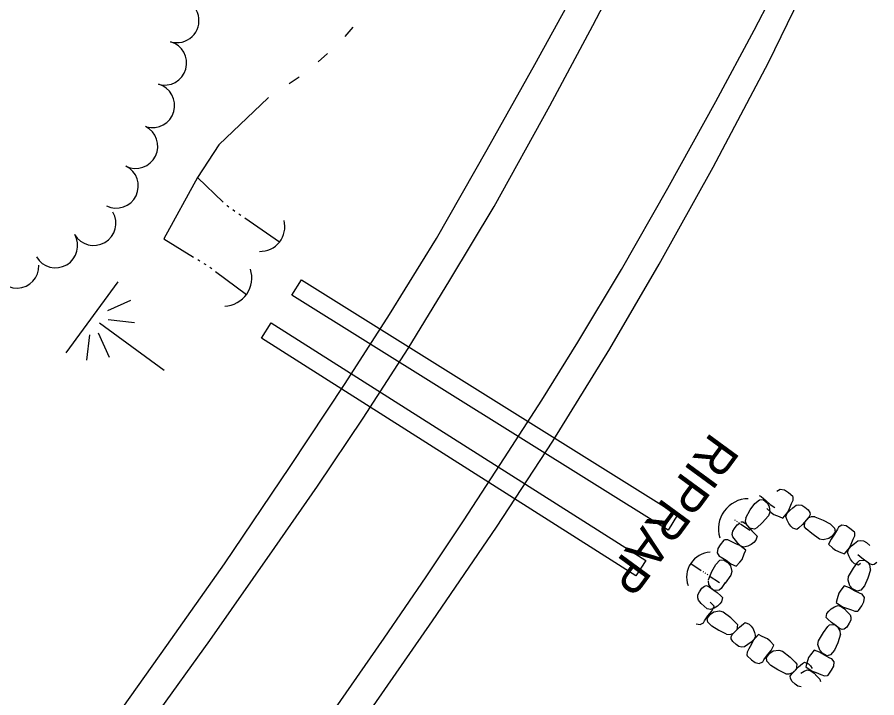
# Model space of a CAD drawing. Extents: x 589250 to 1188077, y 162953 to 363065.
# Drawn here: x 594541.9 to 594683.7, y 182951 to 183063.4 of the extents above; entities that cross this region are included whole.
import ezdxf

# ---------------------------------------------------------------- set-up
doc = ezdxf.new("R2010")
doc.units = 0
for name, color, linetype in [('E_DRN', 7, 'Continuous'), ('E_DRN_Pipe', 7, 'Continuous'), ('E_DRN_RipRap', 7, 'Continuous'), ('E_DRN_RipRap_Text', 7, 'Continuous'), ('E_LAND_TreeLine_P', 7, 'Continuous'), ('E_RDWY', 7, 'Continuous'), ('E_RDWY_Gravel', 7, 'Continuous'), ('E_WTR_FlowLine', 7, 'Continuous'), ('E_WTR_Wetland', 7, 'Continuous')]:
    doc.layers.add(name, color=color, linetype=linetype)

# ---------------------------------------------------------------- blocks, each defined once
blk = doc.blocks.new('POINT_DISPLAY')
blk.add_line((0, 0), (0, 0))

msp = doc.modelspace()

# ---------------------------------------------------------------- linework, layer by layer
at = {"layer": 'E_DRN'}
for centre, radius, start, end in [((594581.98, 183028.79), 4.08, 268.2429, 14.5031), ((594575.97, 183020.32), 4.63, 272.0515, 18.3117), ((594662.55, 182978.91), 4.99, 90.6702, 196.9304), ((594656.44, 182970.94), 4.13, 93.2636, 199.5238)]:
    msp.add_arc(centre, radius, start, end, dxfattribs=at)
at = {"layer": 'E_DRN_Pipe'}
for points in [[(594587.21, 183017.46), (594588.8, 183020), (594650.84, 182981.23), (594649.25, 182978.69), (594587.21, 183017.46)], [(594582.18, 183010.39), (594583.79, 183012.92), (594645.57, 182973.69), (594643.96, 182971.16), (594582.18, 183010.39)]]:
    msp.add_lwpolyline(points, dxfattribs=at)
at = {"layer": 'E_DRN_RipRap'}
for p, q in [((594664.28, 182984.44), (594664.59, 182984.24)), ((594667.77, 182985.41), (594667.22, 182985.09)), ((594668.46, 182985.29), (594667.77, 182985.41)), ((594669.1, 182984.88), (594668.46, 182985.29)), ((594669.83, 182984.27), (594669.1, 182984.88)), ((594662.8, 182982.06), (594663.58, 182983.13)), ((594663.58, 182983.13), (594664.34, 182983.74)), ((594664.34, 182983.74), (594664.95, 182983.77)), ((594664.59, 182984.24), (594665.36, 182983.62)), ((594664.95, 182983.77), (594665.61, 182983.2)), ((594665.36, 182983.62), (594666.07, 182982.95)), ((594665.61, 182983.2), (594665.95, 182982.62)), ((594669.27, 182982.3), (594669.63, 182983.09)), ((594669.63, 182983.09), (594669.9, 182983.66)), ((594669.91, 182984.14), (594669.83, 182984.27)), ((594669.9, 182983.66), (594669.91, 182984.14)), ((594662.07, 182980.76), (594662.8, 182982.06)), ((594665.56, 182982.27), (594666.25, 182981.63)), ((594666.04, 182981.66), (594665.82, 182981.07)), ((594665.95, 182982.62), (594666.04, 182981.66)), ((594666.07, 182982.95), (594666.87, 182982.44)), ((594666.25, 182981.63), (594666.68, 182981.29)), ((594668.2, 182980.68), (594668.99, 182981.67)), ((594668.89, 182981.49), (594669.35, 182981.98)), ((594668.99, 182981.67), (594669.27, 182982.3)), ((594669.35, 182981.98), (594669.86, 182982.38)), ((594669.86, 182982.38), (594670.41, 182982.82)), ((594670.41, 182982.82), (594670.79, 182982.9)), ((594670.79, 182982.9), (594671.33, 182982.83)), ((594671.33, 182982.83), (594671.79, 182982.53)), ((594671.79, 182982.53), (594672.37, 182982.07)), ((594672.36, 182982.08), (594672.66, 182981.64)), ((594672.66, 182981.64), (594672.71, 182981.31)), ((594662.07, 182980.76), (594662, 182980.19)), ((594662, 182980.19), (594662.18, 182979.6)), ((594665.82, 182981.07), (594664.75, 182979.91)), ((594666.68, 182981.29), (594667.6, 182980.94)), ((594667.6, 182980.94), (594668.2, 182980.68)), ((594668.7, 182980.96), (594668.89, 182981.49)), ((594668.75, 182980.79), (594668.7, 182980.96)), ((594668.88, 182980.34), (594668.75, 182980.79)), ((594669.16, 182979.79), (594668.88, 182980.34)), ((594672.48, 182980.86), (594671.42, 182979.66)), ((594672.32, 182980.68), (594671.8, 182980.1)), ((594672.88, 182980.93), (594672.32, 182980.68)), ((594672.71, 182981.31), (594672.48, 182980.86)), ((594673.46, 182980.93), (594672.88, 182980.93)), ((594673.46, 182980.93), (594674.83, 182980.38)), ((594674.83, 182980.38), (594676, 182979.73)), ((594659.92, 182978.53), (594660.22, 182978.99)), ((594660.22, 182978.99), (594660.67, 182979.57)), ((594660.67, 182979.57), (594661.12, 182979.86)), ((594661.27, 182980.06), (594661.61, 182980.07)), ((594661.61, 182980.07), (594662.02, 182979.79)), ((594662.02, 182979.79), (594663.08, 182978.58)), ((594662.18, 182979.6), (594662.69, 182979.02)), ((594663.53, 182978.87), (594662.69, 182979.02)), ((594663.87, 182979.1), (594663.53, 182978.87)), ((594664.75, 182979.91), (594663.87, 182979.1)), ((594669.49, 182979.36), (594669.16, 182979.79)), ((594669.85, 182979.03), (594669.49, 182979.36)), ((594670.51, 182978.82), (594669.85, 182979.03)), ((594670.81, 182979.07), (594670.51, 182978.82)), ((594671.42, 182979.66), (594670.81, 182979.07)), ((594671.76, 182979.25), (594671.8, 182980.1)), ((594672.03, 182978.94), (594671.76, 182979.25)), ((594672.95, 182978.17), (594672.03, 182978.94)), ((594676, 182979.73), (594676.7, 182979.06)), ((594676.7, 182979.06), (594676.8, 182978.46)), ((594677.22, 182978.88), (594676.7, 182978.03)), ((594677.39, 182979.21), (594677.22, 182978.88)), ((594677.93, 182979.53), (594677.39, 182979.21)), ((594678.62, 182979.4), (594677.93, 182979.53)), ((594679.26, 182979), (594678.62, 182979.4)), ((594680, 182978.39), (594679.26, 182979)), ((594659.85, 182977.99), (594659.92, 182978.53)), ((594659.93, 182977.61), (594659.85, 182977.99)), ((594660.36, 182977.06), (594659.93, 182977.61)), ((594663.09, 182978.62), (594663.67, 182978.01)), ((594663.67, 182978.01), (594663.93, 182977.71)), ((594663.93, 182977.71), (594663.72, 182977.05)), ((594674.23, 182977.25), (594672.95, 182978.17)), ((594675.78, 182977.32), (594674.84, 182977.11)), ((594676.32, 182977.73), (594675.78, 182977.32)), ((594676.7, 182978.03), (594676.13, 182977.24)), ((594676.8, 182978.46), (594676.32, 182977.73)), ((594679.8, 182977.21), (594680.07, 182977.78)), ((594680.07, 182978.26), (594680, 182978.39)), ((594680.07, 182977.78), (594680.07, 182978.26)), ((594657.87, 182976.3), (594657.46, 182975.66)), ((594658.47, 182977.04), (594657.87, 182976.3)), ((594658.61, 182977.11), (594658.47, 182977.04)), ((594659.09, 182977.1), (594658.61, 182977.11)), ((594659.66, 182976.84), (594659.09, 182977.1)), ((594660.45, 182976.47), (594659.66, 182976.84)), ((594660.77, 182976.55), (594660.36, 182977.06)), ((594661.08, 182976.19), (594660.45, 182976.47)), ((594661.25, 182976.09), (594660.77, 182976.55)), ((594662.07, 182975.41), (594661.08, 182976.19)), ((594661.78, 182975.91), (594661.25, 182976.09)), ((594661.96, 182975.95), (594661.78, 182975.91)), ((594662.41, 182976.09), (594661.96, 182975.95)), ((594662.96, 182976.37), (594662.41, 182976.09)), ((594663.39, 182976.69), (594662.96, 182976.37)), ((594663.72, 182977.05), (594663.39, 182976.69)), ((594674.84, 182977.11), (594674.23, 182977.25)), ((594676.13, 182977.24), (594675.73, 182976.38)), ((594675.73, 182976.38), (594676.42, 182975.74)), ((594679.06, 182975.61), (594679.52, 182976.1)), ((594679.16, 182975.79), (594679.43, 182976.42)), ((594679.43, 182976.42), (594679.8, 182977.21)), ((594679.52, 182976.1), (594680.02, 182976.5)), ((594680.02, 182976.5), (594680.58, 182976.94)), ((594680.58, 182976.94), (594680.96, 182977.02)), ((594680.96, 182977.02), (594681.49, 182976.96)), ((594681.49, 182976.96), (594681.96, 182976.66)), ((594681.96, 182976.66), (594682.54, 182976.2)), ((594657.46, 182975.66), (594657.34, 182974.97)), ((594657.34, 182974.97), (594657.66, 182974.43)), ((594661.46, 182973.88), (594661.81, 182974.8)), ((594661.81, 182974.8), (594662.07, 182975.41)), ((594676.42, 182975.74), (594676.85, 182975.4)), ((594676.85, 182975.4), (594677.77, 182975.05)), ((594677.77, 182975.05), (594678.37, 182974.79)), ((594678.37, 182974.79), (594679.16, 182975.79)), ((594678.87, 182975.08), (594679.06, 182975.61)), ((594678.92, 182974.9), (594678.87, 182975.08)), ((594679.06, 182974.46), (594678.92, 182974.9)), ((594681.19, 182974.1), (594680.56, 182974.66)), ((594657.13, 182973.04), (594657.8, 182973.74)), ((594657.66, 182974.43), (594657.99, 182974.26)), ((594657.8, 182973.74), (594658.41, 182973.84)), ((594657.99, 182974.26), (594658.83, 182973.74)), ((594658.41, 182973.84), (594659.13, 182973.36)), ((594658.83, 182973.74), (594659.62, 182973.17)), ((594659.13, 182973.36), (594659.54, 182972.82)), ((594659.62, 182973.17), (594660.47, 182972.76)), ((594660.47, 182972.76), (594661.12, 182973.45)), ((594661.12, 182973.45), (594661.46, 182973.88)), ((594679.34, 182973.91), (594679.06, 182974.46)), ((594679.67, 182973.48), (594679.34, 182973.91)), ((594680.02, 182973.15), (594679.67, 182973.48)), ((594679.85, 182972.45), (594680.53, 182973.43)), ((594680.69, 182972.94), (594680.02, 182973.15)), ((594680.53, 182973.43), (594680.82, 182973.73)), ((594680.98, 182973.2), (594680.69, 182972.94)), ((594680.82, 182973.73), (594681.67, 182973.76)), ((594682.48, 182973.15), (594681.19, 182974.1)), ((594682.29, 182973.3), (594681.67, 182973.76)), ((594682.59, 182972.76), (594682.29, 182973.3)), ((594682.95, 182972.97), (594682.48, 182973.15)), ((594683.27, 182973.05), (594682.95, 182972.97)), ((594683.68, 182973.38), (594683.27, 182973.05)), ((594655.92, 182970.5), (594656.48, 182971.88)), ((594656.48, 182971.88), (594657.13, 182973.04)), ((594659.54, 182972.82), (594659.75, 182971.88)), ((594659.75, 182971.88), (594659.61, 182971.27)), ((594679.04, 182971.09), (594679.85, 182972.45)), ((594682.64, 182972.19), (594682.21, 182970.77)), ((594682.64, 182972.19), (594682.59, 182972.76)), ((594655.89, 182970.35), (594655.94, 182969.77)), ((594659.61, 182971.27), (594658.68, 182969.99)), ((594678.95, 182970.47), (594679.04, 182971.09)), ((594679.25, 182969.55), (594678.95, 182970.47)), ((594682.21, 182970.77), (594681.67, 182969.55)), ((594654.43, 182968.55), (594654.84, 182969.16)), ((594654.84, 182969.16), (594655.26, 182969.49)), ((594655.26, 182969.49), (594655.58, 182969.57)), ((594655.58, 182969.57), (594656.04, 182969.38)), ((594655.94, 182969.77), (594656.23, 182969.23)), ((594656.04, 182969.38), (594657.33, 182968.42)), ((594656.23, 182969.23), (594656.85, 182968.76)), ((594657.71, 182968.8), (594656.85, 182968.76)), ((594657.99, 182969.09), (594657.71, 182968.8)), ((594658.68, 182970.07), (594657.99, 182969.09)), ((594678.31, 182969.53), (594677.73, 182968.79)), ((594679.2, 182969.2), (594678.31, 182969.53)), ((594680.03, 182968.7), (594679.2, 182969.2)), ((594679.7, 182969.05), (594679.25, 182969.55)), ((594680.47, 182968.64), (594679.7, 182969.05)), ((594681.06, 182968.8), (594680.47, 182968.64)), ((594681.67, 182969.55), (594681.06, 182968.8)), ((594654.15, 182967.52), (594654.17, 182968.06)), ((594654.27, 182967.15), (594654.15, 182967.52)), ((594654.17, 182968.06), (594654.43, 182968.55)), ((594657.33, 182968.42), (594657.96, 182967.86)), ((594657.96, 182967.86), (594658.24, 182967.59)), ((594658.24, 182967.59), (594658.09, 182966.91)), ((594677.16, 182967.38), (594676.96, 182966.75)), ((594677.43, 182968.32), (594677.16, 182967.38)), ((594677.73, 182968.79), (594677.43, 182968.32)), ((594680.92, 182968.26), (594680.03, 182968.7)), ((594681.27, 182968.13), (594680.92, 182968.26)), ((594681.63, 182967.61), (594681.27, 182968.13)), ((594681.57, 182966.91), (594681.63, 182967.61)), ((594654.74, 182966.63), (594654.27, 182967.15)), ((594655.19, 182966.16), (594654.74, 182966.63)), ((594655.71, 182965.74), (594655.19, 182966.16)), ((594656.88, 182966.18), (594656.22, 182966.85)), ((594656.45, 182965.34), (594656.88, 182966.18)), ((594657.39, 182966.16), (594656.86, 182965.84)), ((594657.79, 182966.53), (594657.39, 182966.16)), ((594658.09, 182966.91), (594657.79, 182966.53)), ((594676.16, 182965.71), (594676.69, 182966.04)), ((594676.69, 182966.04), (594677.12, 182966.22)), ((594676.96, 182966.75), (594678.02, 182966.06)), ((594677.12, 182966.22), (594677.29, 182966.28)), ((594677.29, 182966.28), (594677.83, 182966.14)), ((594677.83, 182966.14), (594678.36, 182965.73)), ((594678.02, 182966.06), (594678.67, 182965.84)), ((594680.69, 182965.45), (594681.23, 182966.24)), ((594681.23, 182966.24), (594681.57, 182966.91)), ((594655.29, 182963.75), (594655.84, 182964.58)), ((594656.26, 182965.6), (594655.71, 182965.74)), ((594655.73, 182964.16), (594656.23, 182964.86)), ((594655.84, 182964.58), (594656.45, 182965.34)), ((594656.23, 182964.86), (594656.79, 182965.25)), ((594656.43, 182965.66), (594656.26, 182965.6)), ((594656.86, 182965.84), (594656.43, 182965.66)), ((594656.79, 182965.25), (594657.74, 182965.42)), ((594657.74, 182965.42), (594658.35, 182965.26)), ((594658.35, 182965.26), (594659.59, 182964.28)), ((594675.32, 182964.29), (594675.46, 182964.97)), ((594675.46, 182964.97), (594675.76, 182965.35)), ((594675.76, 182965.35), (594676.16, 182965.71)), ((594678.36, 182965.73), (594678.81, 182965.26)), ((594678.67, 182965.84), (594679.49, 182965.55)), ((594678.81, 182965.26), (594679.29, 182964.75)), ((594679.29, 182964.75), (594679.4, 182964.37)), ((594679.49, 182965.55), (594680.08, 182965.33)), ((594680.08, 182965.33), (594680.56, 182965.37)), ((594680.56, 182965.37), (594680.69, 182965.45)), ((594653.87, 182963.28), (594654.55, 182963.13)), ((594654.55, 182963.13), (594655.11, 182963.43)), ((594655.11, 182963.43), (594655.29, 182963.75)), ((594655.81, 182963.55), (594655.73, 182964.16)), ((594656.48, 182962.85), (594655.81, 182963.55)), ((594659.6, 182964.27), (594660.46, 182963.44)), ((594660.46, 182963.44), (594660.72, 182963.12)), ((594661.03, 182962.69), (594661.68, 182963.23)), ((594661.68, 182963.23), (594661.99, 182963.47)), ((594661.99, 182963.47), (594662.64, 182963.22)), ((594662.64, 182963.22), (594662.97, 182962.87)), ((594675.6, 182964.01), (594675.32, 182964.29)), ((594676.23, 182963.46), (594675.6, 182964.01)), ((594677.52, 182962.51), (594676.23, 182963.46)), ((594679.13, 182963.35), (594678.72, 182962.73)), ((594679.39, 182963.84), (594679.13, 182963.35)), ((594679.4, 182964.37), (594679.39, 182963.84)), ((594657.62, 182962.15), (594656.48, 182962.85)), ((594658.92, 182961.55), (594657.58, 182962.19)), ((594659.49, 182961.51), (594660.07, 182961.72)), ((594659.89, 182961.56), (594661.03, 182962.69)), ((594660.07, 182961.72), (594660.62, 182962.27)), ((594660.72, 182963.12), (594660.62, 182962.27)), ((594662.97, 182962.87), (594663.27, 182962.42)), ((594663.27, 182962.42), (594663.52, 182961.85)), ((594663.52, 182961.85), (594663.62, 182961.4)), ((594674.07, 182960.46), (594674.88, 182961.81)), ((594674.88, 182961.81), (594675.58, 182962.79)), ((594675.57, 182962.78), (594675.86, 182963.08)), ((594675.86, 182963.08), (594676.71, 182963.12)), ((594677.33, 182962.65), (594676.71, 182963.12)), ((594677.63, 182962.11), (594677.33, 182962.65)), ((594677.99, 182962.32), (594677.52, 182962.51)), ((594677.68, 182961.54), (594677.63, 182962.11)), ((594678.31, 182962.4), (594677.99, 182962.32)), ((594678.72, 182962.73), (594678.31, 182962.4)), ((594658.92, 182961.55), (594659.49, 182961.51)), ((594659.64, 182961.13), (594659.89, 182961.56)), ((594659.67, 182960.79), (594659.64, 182961.13)), ((594659.93, 182960.34), (594659.67, 182960.79)), ((594660.48, 182959.84), (594659.93, 182960.34)), ((594663.44, 182960.7), (594662.95, 182960.24)), ((594663.32, 182960.53), (594663.01, 182959.92)), ((594664.18, 182961.47), (594663.32, 182960.53)), ((594663.66, 182961.22), (594663.44, 182960.7)), ((594663.62, 182961.4), (594663.66, 182961.22)), ((594664.77, 182961.17), (594664.18, 182961.47)), ((594665.66, 182960.76), (594664.77, 182961.17)), ((594666.07, 182960.39), (594665.66, 182960.76)), ((594666.71, 182959.71), (594666.07, 182960.39)), ((594673.98, 182959.84), (594674.07, 182960.46)), ((594677.67, 182961.53), (594677.24, 182960.12)), ((594660.92, 182959.52), (594660.48, 182959.84)), ((594661.45, 182959.42), (594660.92, 182959.52)), ((594661.84, 182959.47), (594661.45, 182959.42)), ((594662.42, 182959.87), (594661.84, 182959.47)), ((594662.6, 182959.15), (594662.29, 182958.6)), ((594662.95, 182960.24), (594662.42, 182959.87)), ((594663.01, 182959.92), (594662.6, 182959.15)), ((594665.63, 182958.13), (594666.25, 182958.88)), ((594666.25, 182958.88), (594666.71, 182959.71)), ((594666.59, 182958.78), (594667.55, 182958.93)), ((594667.55, 182958.93), (594668.15, 182958.75)), ((594673.33, 182958.9), (594672.74, 182958.16)), ((594674.21, 182958.57), (594673.33, 182958.9)), ((594674.27, 182958.92), (594673.98, 182959.84)), ((594674.72, 182958.42), (594674.27, 182958.92)), ((594676.69, 182958.9), (594676.07, 182958.15)), ((594677.24, 182960.12), (594676.69, 182958.9)), ((594662.29, 182958.6), (594662.25, 182958.12)), ((594662.25, 182958.12), (594662.32, 182957.99)), ((594662.32, 182957.99), (594663.01, 182957.33)), ((594665.05, 182957.32), (594665.63, 182958.13)), ((594665.5, 182957.71), (594666.03, 182958.4)), ((594665.57, 182957.1), (594665.5, 182957.71)), ((594666.03, 182958.4), (594666.59, 182958.78)), ((594668.15, 182958.75), (594669.37, 182957.74)), ((594669.37, 182957.74), (594670.23, 182956.91)), ((594672.44, 182957.7), (594672.17, 182956.76)), ((594672.74, 182958.16), (594672.44, 182957.7)), ((594675.04, 182958.06), (594674.21, 182958.57)), ((594675.48, 182958), (594674.72, 182958.42)), ((594675.93, 182957.61), (594675.04, 182958.06)), ((594676.07, 182958.15), (594675.48, 182958)), ((594676.27, 182957.48), (594675.93, 182957.61)), ((594676.64, 182956.96), (594676.27, 182957.48)), ((594663.01, 182957.33), (594663.63, 182956.89)), ((594663.63, 182956.89), (594664.3, 182956.72)), ((594664.3, 182956.72), (594664.87, 182957)), ((594664.87, 182957), (594665.05, 182957.32)), ((594666.22, 182956.38), (594665.57, 182957.1)), ((594667.34, 182955.66), (594666.22, 182956.38)), ((594669.65, 182955.03), (594670.79, 182956.16)), ((594670.23, 182956.91), (594670.48, 182956.59)), ((594670.48, 182956.59), (594670.38, 182955.74)), ((594670.79, 182956.16), (594671.44, 182956.7)), ((594671.44, 182956.7), (594671.75, 182956.93)), ((594671.75, 182956.93), (594672.4, 182956.68)), ((594672.17, 182956.76), (594671.96, 182956.14)), ((594671.96, 182956.14), (594673.01, 182955.43)), ((594672.4, 182956.68), (594672.74, 182956.33)), ((594672.74, 182956.33), (594673.04, 182955.88)), ((594676.22, 182955.59), (594676.57, 182956.27)), ((594676.57, 182956.27), (594676.64, 182956.96)), ((594668.68, 182955.02), (594667.34, 182955.66)), ((594668.68, 182955.02), (594669.25, 182954.99)), ((594669.25, 182954.99), (594669.83, 182955.2)), ((594669.4, 182954.6), (594669.65, 182955.03)), ((594669.83, 182955.2), (594670.38, 182955.74)), ((594671.15, 182955.11), (594671.68, 182955.43)), ((594671.68, 182955.43), (594672.11, 182955.6)), ((594672.11, 182955.6), (594672.28, 182955.66)), ((594672.28, 182955.66), (594672.83, 182955.52)), ((594672.83, 182955.52), (594673.35, 182955.1)), ((594673.01, 182955.43), (594673.66, 182955.21)), ((594673.35, 182955.1), (594673.79, 182954.63)), ((594673.66, 182955.21), (594674.48, 182954.91)), ((594673.79, 182954.63), (594674.27, 182954.12)), ((594674.48, 182954.91), (594675.07, 182954.69)), ((594675.07, 182954.69), (594675.55, 182954.73)), ((594675.55, 182954.73), (594675.68, 182954.81)), ((594675.68, 182954.81), (594676.22, 182955.59)), ((594669.43, 182954.27), (594669.4, 182954.6)), ((594669.69, 182953.81), (594669.43, 182954.27)), ((594670.24, 182953.31), (594669.69, 182953.81)), ((594670.68, 182952.98), (594670.24, 182953.31)), ((594674.27, 182954.12), (594674.38, 182953.74)), ((594671.21, 182952.88), (594670.68, 182952.98))]:
    msp.add_line(p, q, dxfattribs=at)
at = {"layer": 'E_LAND_TreeLine_P'}
for centre, start, end in [((594568.24, 183062.8), 253.5624, 73.5624), ((594566.21, 183055.79), 254.1454, 74.1454), ((594564.22, 183048.77), 254.1454, 74.1454), ((594561.45, 183042.05), 243.9126, 63.9126), ((594558.24, 183035.5), 243.9126, 63.9126), ((594554.54, 183029.34), 210.2758, 30.2758), ((594548.24, 183025.66), 210.2758, 30.2758), ((594541.85, 183022.31), 181.6167, 1.6167)]:
    msp.add_arc(centre, 3.65, start, end, dxfattribs=at)
at = {"layer": 'E_RDWY'}
for p, q in [((594636.86, 183061.98), (594643.28, 183074.32)), ((594663.48, 183061.24), (594668.35, 183070.73)), ((594629.77, 183048.73), (594636.86, 183061.98)), ((594657.16, 183049.42), (594663.48, 183061.24)), ((594620.57, 183032.12), (594629.77, 183048.73)), ((594649.22, 183035.15), (594657.16, 183049.42)), ((594641.6, 183021.72), (594649.22, 183035.15)), ((594613.26, 183019.94), (594620.57, 183032.12)), ((594634.35, 183009.73), (594641.6, 183021.72)), ((594606.38, 183008.68), (594613.26, 183019.94)), ((594598.97, 182997.21), (594606.38, 183008.68)), ((594628.44, 183000.14), (594634.35, 183009.73)), ((594622.28, 182990.63), (594628.44, 183000.14)), ((594591.46, 182985.98), (594598.97, 182997.21)), ((594615.51, 182980.26), (594622.28, 182990.63)), ((594584.42, 182975.87), (594591.46, 182985.98)), ((594609.38, 182971.03), (594615.51, 182980.26)), ((594573.67, 182960.53), (594584.42, 182975.87)), ((594602.45, 182960.91), (594609.38, 182971.03)), ((594561.01, 182942.88), (594573.67, 182960.53)), ((594593.93, 182948.62), (594602.45, 182960.91))]:
    msp.add_line(p, q, dxfattribs=at)
at = {"layer": 'E_RDWY_Gravel'}
for p, q in [((594665.83, 183055.88), (594674.02, 183072.73)), ((594627.3, 183055.53), (594633.21, 183066.41)), ((594619.42, 183041.53), (594627.3, 183055.53)), ((594656.67, 183038.59), (594665.83, 183055.88)), ((594611.04, 183026.84), (594619.42, 183041.53)), ((594647.79, 183022.6), (594656.67, 183038.59)), ((594603.31, 183014.31), (594611.04, 183026.84)), ((594639.64, 183008.61), (594647.79, 183022.6)), ((594595.98, 183002.9), (594603.31, 183014.31)), ((594630.26, 182993.37), (594639.64, 183008.61)), ((594586.94, 182989.23), (594595.98, 183002.9)), ((594620.96, 182979.21), (594630.26, 182993.37)), ((594576.12, 182973.15), (594586.94, 182989.23)), ((594610.4, 182963.76), (594620.96, 182979.21)), ((594566.6, 182959.69), (594576.12, 182973.15)), ((594598.92, 182947.2), (594610.4, 182963.76)), ((594554.21, 182942.25), (594566.6, 182959.69))]:
    msp.add_line(p, q, dxfattribs=at)
at = {"layer": 'E_WTR_FlowLine'}
for p, q in [((594597.29, 183061.7), (594595.95, 183060.18)), ((594593.09, 183057.34), (594591.57, 183056)), ((594588.42, 183053.48), (594586.74, 183052.36)), ((594583.32, 183050.07), (594575.16, 183042.28)), ((594583.37, 183050.11), (594583.32, 183050.07)), ((594575.16, 183042.28), (594571.67, 183036.88)), ((594571.67, 183036.88), (594566.12, 183026.76)), ((594571.67, 183036.88), (594575.9, 183032.85)), ((594576.49, 183032.29), (594576.52, 183032.26)), ((594576.52, 183032.26), (594576.81, 183032.05)), ((594577.48, 183031.6), (594577.81, 183031.37)), ((594578.47, 183030.91), (594578.8, 183030.68)), ((594579.47, 183030.22), (594585.17, 183026.26)), ((594566.12, 183026.76), (594571, 183023.77)), ((594571.68, 183023.35), (594572.01, 183023.15)), ((594572.69, 183022.73), (594573.02, 183022.53)), ((594573.69, 183022.1), (594574, 183021.87)), ((594574.64, 183021.39), (594579.73, 183017.6)), ((594658.45, 182981.67), (594658.41, 182981.69)), ((594660.23, 182980.44), (594660.34, 182980.37)), ((594660.55, 182980.22), (594660.66, 182980.15)), ((594660.88, 182980), (594660.99, 182979.92)), ((594661.2, 182979.77), (594662.77, 182978.7)), ((594653, 182973.23), (594654.74, 182972.07)), ((594654.98, 182971.91), (594655.09, 182971.83)), ((594655.33, 182971.67), (594655.45, 182971.59)), ((594655.69, 182971.44), (594655.8, 182971.36)), ((594656.04, 182971.2), (594657.75, 182970.06))]:
    msp.add_line(p, q, dxfattribs=at)
at = {"layer": 'E_WTR_Wetland'}
for p, q in [((594558.51, 183019.69), (594549.91, 183007.95)), ((594560.61, 183016.61), (594556.81, 183014.9)), ((594566.16, 183005.04), (594555.5, 183012.84)), ((594556.91, 183013.48), (594561.25, 183012.99)), ((594553.42, 183006.78), (594553.9, 183010.93)), ((594555.28, 183011.26), (594557.06, 183007.27))]:
    msp.add_line(p, q, dxfattribs=at)

# ---------------------------------------------------------------- block references
at = {"layer": 'E_WTR_Wetland', "rotation": 126.21810079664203}
for p in [(594554.47, 183014.18), (594554.15, 183013.73), (594554.18, 183013.78), (594555.5, 183012.84), (594556.52, 183012.1)]:
    msp.add_blockref('POINT_DISPLAY', p, dxfattribs=at)

# ---------------------------------------------------------------- texts
at = {"layer": 'E_DRN_RipRap_Text'}
msp.add_text('RIPRAP', height=6, rotation=233.7819, dxfattribs=at).set_placement((594656.42, 182995.05))

doc.saveas('drawing.dxf')
